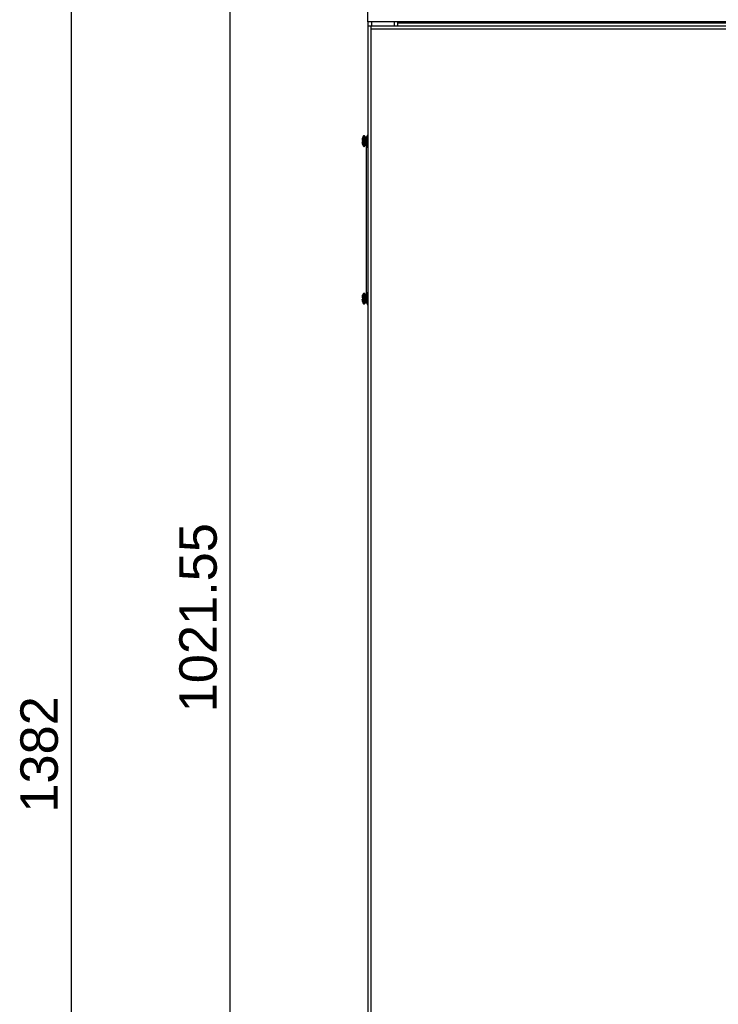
# Model space of a CAD drawing. Header units: millimetres. Extents: x 1117 to 38156, y -1945 to 7303.
# Tile 699 of 831: x 25238 to 25704, y 5204 to 5861. Entities that reach past the tile are written whole.
import ezdxf

# ---------------------------------------------------------------- set-up
doc = ezdxf.new("R2010")
doc.units = ezdxf.units.MM
doc.styles.get("Standard").update_dxf_attribs({"font": 'arial.ttf'})
doc.dimstyles.new('ISO-25', dxfattribs={"dimtxt": 2.5, "dimasz": 2.5, "dimexe": 1.25, "dimexo": 0.625, "dimtad": 1, "dimtxsty": 'Standard', "dimcen": 2.5, "dimadec": 0, "dimazin": 0, "dimtfac": 1, "dimtmove": 0, "dimatfit": 3, "dimfxl": 0, "dimarcsym": 0})

# ---------------------------------------------------------------- blocks, each defined once
blk = doc.blocks.new('*D233')
at = {"color": 0, "linetype": 'Continuous', "lineweight": -2}
for p, q in [((25499.42, 5929.42), (25270.86, 5929.42)), ((25272.11, 5909.42), (25272.11, 4567.42)), ((25469.42, 4547.42), (25270.86, 4547.42))]:
    blk.add_line(p, q, dxfattribs=at)
at = {"color": 0, "linetype": 'Continuous'}
for points in [[(25268.78, 5909.42), (25275.45, 5909.42), (25272.11, 5929.42)], [(25268.78, 4567.42), (25275.45, 4567.42), (25272.11, 4547.42)]]:
    blk.add_solid(points, dxfattribs=at)
at = {"layer": 'Defpoints', "color": 0, "linetype": 'Continuous'}
for p in [(25500.05, 5929.42), (25272.11, 4547.42), (25470.05, 4547.42)]:
    blk.add_point(p, dxfattribs=at)
at = {"color": 0, "linetype": 'Continuous', "insert": (25238.16, 5370.83), "char_height": 25, "width": 61.6875, "attachment_point": 2, "rotation": 90, "line_spacing_factor": 0.9}
blk.add_mtext('1382', dxfattribs=at)
blk = doc.blocks.new('*D237')
at = {"color": 0, "linetype": 'Continuous', "lineweight": -2}
for p, q in [((25572.92, 5914.42), (25376.92, 5914.42)), ((25378.17, 4912.87), (25378.17, 5894.42)), ((25572.92, 4892.87), (25376.92, 4892.87))]:
    blk.add_line(p, q, dxfattribs=at)
at = {"color": 0, "linetype": 'Continuous'}
for points in [[(25374.84, 5894.42), (25381.5, 5894.42), (25378.17, 5914.42)], [(25374.84, 4912.87), (25381.5, 4912.87), (25378.17, 4892.87)]]:
    blk.add_solid(points, dxfattribs=at)
at = {"layer": 'Defpoints', "color": 0, "linetype": 'Continuous'}
for p in [(25378.17, 5914.42), (25573.55, 5914.42), (25573.55, 4892.87)]:
    blk.add_point(p, dxfattribs=at)
at = {"color": 0, "linetype": 'Continuous', "insert": (25344.21, 5462.03), "char_height": 25, "width": 107.9531, "attachment_point": 2, "rotation": 90, "line_spacing_factor": 0.9}
blk.add_mtext('1021.55', dxfattribs=at)

msp = doc.modelspace()

# ---------------------------------------------------------------- linework, layer by layer
at = {"color": 7, "linetype": 'Continuous'}
for p, q in [((25470.049, 5859.422), (25470.049, 5909.422)), ((25470.049, 5859.422), (25470.049, 5856.922)), ((26170.049, 5859.422), (25470.049, 5859.422)), ((25472.549, 5859.422), (25472.549, 5856.922)), ((25487.549, 5859.422), (25487.549, 5856.922)), ((25490.049, 5856.922), (25490.049, 5859.375)), ((25490.049, 5858.922), (26150.049, 5858.922)), ((25470.049, 5856.922), (25470.049, 4938.922)), ((25470.049, 5856.922), (26168.049, 5856.922)), ((25472.049, 5856.922), (25472.049, 4938.922)), ((25472.049, 5854.922), (26170.049, 5854.922)), ((25466.222, 5780.322), (25466.517, 5780.322)), ((25466.222, 5779.522), (25466.517, 5779.522)), ((25466.517, 5782.062), (25466.506, 5782.07)), ((25466.998, 5783.167), (25466.998, 5776.677)), ((25467.434, 5783.422), (25467.434, 5776.422)), ((25467.434, 5783.422), (25467.649, 5783.422)), ((25467.649, 5776.422), (25467.649, 5783.422)), ((25468.149, 5776.922), (25468.149, 5782.922)), ((25468.149, 5781.922), (25468.328, 5781.922)), ((25468.299, 5782.822), (25469.099, 5782.822)), ((25469.176, 5781.922), (25469.649, 5781.922)), ((25469.649, 5783.922), (25469.649, 5775.922)), ((25469.649, 5783.922), (25470.049, 5783.922)), ((25466.506, 5777.774), (25466.517, 5777.782)), ((25467.434, 5776.422), (25467.649, 5776.422)), ((25468.149, 5777.922), (25468.521, 5777.922)), ((25468.599, 5777.022), (25469.399, 5777.022)), ((25468.999, 5777.022), (25468.999, 5677.822)), ((25469.369, 5777.922), (25469.649, 5777.922)), ((25469.649, 5775.922), (25470.049, 5775.922)), ((25466.222, 5675.322), (25466.517, 5675.322)), ((25466.222, 5674.522), (25466.517, 5674.522)), ((25466.517, 5677.062), (25466.506, 5677.07)), ((25466.998, 5678.167), (25466.998, 5671.677)), ((25467.434, 5678.422), (25467.434, 5671.422)), ((25467.434, 5678.422), (25467.649, 5678.422)), ((25467.649, 5671.422), (25467.649, 5678.422)), ((25468.149, 5671.922), (25468.149, 5677.922)), ((25468.149, 5676.922), (25468.328, 5676.922)), ((25468.299, 5677.822), (25469.099, 5677.822)), ((25469.176, 5676.922), (25469.649, 5676.922)), ((25469.649, 5678.922), (25469.649, 5670.922)), ((25469.649, 5678.922), (25470.049, 5678.922)), ((25466.506, 5672.774), (25466.517, 5672.782)), ((25467.434, 5671.422), (25467.649, 5671.422)), ((25468.149, 5672.922), (25468.521, 5672.922)), ((25468.599, 5672.022), (25469.399, 5672.022)), ((25469.369, 5672.922), (25469.649, 5672.922)), ((25469.649, 5670.922), (25470.049, 5670.922))]:
    msp.add_line(p, q, dxfattribs=at)
for centre, radius, start, end in [((25467.938, 5780.463), 1.744, 177.388361, 179.382432), ((25467.45, 5780.469), 1.257, 179.411107, 180.864267), ((25466.941, 5779.388), 0.747, 176.492001, 177.657709), ((25468.472, 5780.441), 2.279, 176.472473, 177.437289), ((25468.979, 5780.409), 2.786, 174.856715, 176.454618), ((25469.411, 5780.371), 3.22, 174.213549, 174.883891), ((25469.764, 5780.334), 3.575, 172.160303, 174.199597), ((25472.774, 5779.922), 6.613, 161.118227, 172.177921), ((25472.774, 5779.922), 6.625, 150.672847, 161.082876), ((25474.424, 5779.922), 7.918, 179.078813, 181.009003), ((25474.418, 5779.922), 7.912, 177.103023, 179.079038), ((25474.418, 5779.922), 7.912, 181.008786, 182.896998), ((25467.434, 5782.922), 0.5, 90, 150.673037), ((25467.649, 5782.922), 0.5, 359.999865, 90), ((25469.749, 5782.422), 0.75, 97.839378, 148.443024), ((25468.249, 5779.393), 2.056, 182.062991, 182.861735), ((25468.823, 5779.424), 2.63, 182.909993, 185.047672), ((25469.365, 5779.469), 3.174, 184.993573, 185.636137), ((25469.746, 5779.508), 3.557, 185.654407, 187.843897), ((25472.774, 5779.922), 6.613, 187.822079, 198.881773), ((25472.774, 5779.922), 6.625, 198.917124, 209.327153), ((25467.434, 5776.922), 0.5, 209.326963, 270), ((25467.649, 5776.922), 0.5, 270, 0.000135), ((25467.938, 5675.463), 1.744, 177.388361, 179.382432), ((25467.45, 5675.469), 1.257, 179.411107, 180.864267), ((25466.941, 5674.388), 0.747, 176.492001, 177.657709), ((25468.472, 5675.441), 2.279, 176.472473, 177.437289), ((25468.979, 5675.409), 2.786, 174.856715, 176.454618), ((25469.411, 5675.371), 3.22, 174.213549, 174.883891), ((25469.764, 5675.334), 3.575, 172.160303, 174.199597), ((25472.774, 5674.922), 6.613, 161.118227, 172.177921), ((25472.774, 5674.922), 6.625, 150.672847, 161.082876), ((25474.424, 5674.922), 7.918, 179.078813, 181.009003), ((25474.418, 5674.922), 7.912, 177.103023, 179.079038), ((25474.418, 5674.922), 7.912, 181.008786, 182.896998), ((25467.434, 5677.922), 0.5, 90, 150.673037), ((25467.649, 5677.922), 0.5, 359.999865, 90), ((25468.249, 5674.393), 2.056, 182.062991, 182.861735), ((25468.823, 5674.424), 2.63, 182.909993, 185.047672), ((25469.365, 5674.469), 3.174, 184.993573, 185.636137), ((25469.746, 5674.508), 3.557, 185.654407, 187.843897), ((25472.774, 5674.922), 6.613, 187.822079, 198.881773), ((25472.774, 5674.922), 6.625, 198.917124, 209.327153), ((25467.434, 5671.922), 0.5, 209.326963, 270), ((25467.649, 5671.922), 0.5, 270, 0.000135), ((25469.749, 5672.422), 0.75, 212.948147, 262.160622)]:
    msp.add_arc(centre, radius, start, end, dxfattribs=at)
for points in [[(25466.196, 5780.403), (25466.195, 5780.419), (25466.194, 5780.434), (25466.194, 5780.45)], [(25466.198, 5780.381), (25466.197, 5780.388), (25466.197, 5780.395), (25466.196, 5780.403)], [(25466.202, 5779.489), (25466.203, 5779.493), (25466.204, 5779.498), (25466.206, 5779.502)], [(25466.196, 5675.403), (25466.195, 5675.419), (25466.194, 5675.434), (25466.194, 5675.45)], [(25466.198, 5675.381), (25466.197, 5675.388), (25466.197, 5675.395), (25466.196, 5675.403)], [(25466.202, 5674.489), (25466.203, 5674.493), (25466.204, 5674.498), (25466.206, 5674.502)]]:
    msp.add_open_spline(points, degree=3, dxfattribs=at)
for points, knots in [([(25466.195, 5779.319), (25466.195, 5779.328), (25466.194, 5779.361), (25466.194, 5779.395), (25466.195, 5779.419)], [0, 0, 0, 0, 0.2751892, 1, 1, 1, 1]), ([(25466.195, 5779.434), (25466.196, 5779.439), (25466.197, 5779.458), (25466.199, 5779.476), (25466.202, 5779.489)], [0, 0, 0, 0, 0.2910364, 1, 1, 1, 1]), ([(25466.204, 5780.347), (25466.204, 5780.35), (25466.201, 5780.361), (25466.199, 5780.372), (25466.198, 5780.381)], [0, 0, 0, 0, 0.2152328, 1, 1, 1, 1]), ([(25466.208, 5780.337), (25466.207, 5780.339), (25466.206, 5780.342), (25466.205, 5780.346), (25466.204, 5780.347)], [0, 0, 0, 0, 0.4734595, 1, 1, 1, 1]), ([(25466.206, 5779.502), (25466.207, 5779.505), (25466.209, 5779.513), (25466.216, 5779.522), (25466.222, 5779.522)], [0, 0, 0, 0, 0.355774, 1, 1, 1, 1]), ([(25466.222, 5780.322), (25466.217, 5780.322), (25466.211, 5780.329), (25466.208, 5780.335), (25466.208, 5780.337)], [0, 0, 0, 0, 0.6597442, 1, 1, 1, 1]), ([(25468.299, 5782.822), (25468.297, 5782.822), (25468.292, 5782.817), (25468.288, 5782.805), (25468.283, 5782.786), (25468.276, 5782.747), (25468.268, 5782.68), (25468.259, 5782.579), (25468.249, 5782.45), (25468.24, 5782.296), (25468.23, 5782.117), (25468.224, 5781.99), (25468.221, 5781.923)], [0, 0, 0, 0, 0.0067227, 0.0201074, 0.0412163, 0.0702299, 0.151947, 0.2647166, 0.4074757, 0.5788072, 0.776985, 1, 1, 1, 1]), ([(25468.299, 5782.022), (25468.295, 5782.022), (25468.288, 5782.013), (25468.283, 5781.995), (25468.276, 5781.964), (25468.272, 5781.94), (25468.27, 5781.926)], [0, 0, 0, 0, 0.0923456, 0.2829727, 0.585098, 1, 1, 1, 1]), ([(25468.376, 5781.923), (25468.373, 5781.99), (25468.367, 5782.117), (25468.357, 5782.296), (25468.348, 5782.45), (25468.338, 5782.579), (25468.329, 5782.68), (25468.321, 5782.747), (25468.314, 5782.786), (25468.309, 5782.805), (25468.305, 5782.817), (25468.301, 5782.822), (25468.299, 5782.822)], [0, 0, 0, 0, 0.2230153, 0.4211932, 0.5925248, 0.7352838, 0.8480533, 0.92977, 0.9587837, 0.9798923, 0.9932772, 1, 1, 1, 1]), ([(25468.328, 5781.926), (25468.326, 5781.94), (25468.322, 5781.964), (25468.314, 5781.995), (25468.309, 5782.013), (25468.302, 5782.022), (25468.299, 5782.022)], [0, 0, 0, 0, 0.4150091, 0.7171835, 0.9077716, 1, 1, 1, 1]), ([(25468.449, 5779.922), (25468.439, 5780.14), (25468.42, 5780.554), (25468.395, 5781.053), (25468.374, 5781.404), (25468.36, 5781.616), (25468.345, 5781.786), (25468.334, 5781.885), (25468.328, 5781.926)], [0, 0, 0, 0, 0.3260678, 0.6197832, 0.7452041, 0.8520472, 0.9376712, 1, 1, 1, 1]), ([(25468.449, 5779.922), (25468.437, 5780.281), (25468.415, 5780.948), (25468.39, 5781.615), (25468.376, 5781.923)], [0, 0, 0, 0, 0.5385126, 1, 1, 1, 1]), ([(25468.521, 5777.922), (25468.507, 5778.23), (25468.482, 5778.896), (25468.46, 5779.563), (25468.449, 5779.922)], [0, 0, 0, 0, 0.4615235, 1, 1, 1, 1]), ([(25469.176, 5781.923), (25469.173, 5781.99), (25469.167, 5782.117), (25469.157, 5782.296), (25469.148, 5782.45), (25469.138, 5782.579), (25469.129, 5782.68), (25469.121, 5782.747), (25469.114, 5782.786), (25469.109, 5782.805), (25469.105, 5782.817), (25469.101, 5782.822), (25469.099, 5782.822)], [0, 0, 0, 0, 0.2230126, 0.4211902, 0.5925225, 0.7352818, 0.8480502, 0.9297646, 0.9587779, 0.9798855, 0.9932717, 1, 1, 1, 1]), ([(25469.249, 5779.922), (25469.237, 5780.281), (25469.215, 5780.948), (25469.19, 5781.615), (25469.176, 5781.923)], [0, 0, 0, 0, 0.5384976, 1, 1, 1, 1]), ([(25469.369, 5777.92), (25469.363, 5777.961), (25469.352, 5778.059), (25469.338, 5778.23), (25469.323, 5778.442), (25469.302, 5778.793), (25469.277, 5779.291), (25469.259, 5779.704), (25469.249, 5779.922)], [0, 0, 0, 0, 0.0625093, 0.1482506, 0.2551504, 0.3805742, 0.6741637, 1, 1, 1, 1]), ([(25469.321, 5777.922), (25469.307, 5778.229), (25469.282, 5778.896), (25469.26, 5779.563), (25469.249, 5779.922)], [0, 0, 0, 0, 0.4615145, 1, 1, 1, 1]), ([(25468.599, 5777.022), (25468.597, 5777.022), (25468.592, 5777.028), (25468.588, 5777.039), (25468.583, 5777.058), (25468.576, 5777.097), (25468.568, 5777.164), (25468.559, 5777.266), (25468.549, 5777.394), (25468.54, 5777.549), (25468.53, 5777.728), (25468.524, 5777.855), (25468.521, 5777.922)], [0, 0, 0, 0, 0.0067213, 0.0201065, 0.0412149, 0.0702304, 0.1519494, 0.2647219, 0.4074838, 0.5788165, 0.7769922, 1, 1, 1, 1]), ([(25469.399, 5777.022), (25469.397, 5777.022), (25469.392, 5777.028), (25469.388, 5777.039), (25469.383, 5777.058), (25469.376, 5777.097), (25469.368, 5777.164), (25469.359, 5777.266), (25469.349, 5777.394), (25469.34, 5777.549), (25469.33, 5777.727), (25469.324, 5777.854), (25469.321, 5777.922)], [0, 0, 0, 0, 0.0067319, 0.0201214, 0.0412315, 0.0702467, 0.151963, 0.2647315, 0.4074895, 0.5788193, 0.776993, 1, 1, 1, 1]), ([(25469.399, 5777.822), (25469.395, 5777.822), (25469.388, 5777.832), (25469.383, 5777.85), (25469.375, 5777.881), (25469.372, 5777.905), (25469.369, 5777.92)], [0, 0, 0, 0, 0.0919445, 0.2825153, 0.5848163, 1, 1, 1, 1]), ([(25469.476, 5777.92), (25469.473, 5777.852), (25469.467, 5777.726), (25469.457, 5777.547), (25469.448, 5777.393), (25469.438, 5777.265), (25469.429, 5777.164), (25469.421, 5777.097), (25469.414, 5777.058), (25469.409, 5777.039), (25469.405, 5777.028), (25469.401, 5777.022), (25469.399, 5777.022)], [0, 0, 0, 0, 0.2230314, 0.4212138, 0.5925407, 0.7352897, 0.8480482, 0.9297565, 0.9587668, 0.979876, 0.9932639, 1, 1, 1, 1]), ([(25469.428, 5777.917), (25469.425, 5777.904), (25469.422, 5777.88), (25469.414, 5777.849), (25469.409, 5777.831), (25469.402, 5777.822), (25469.399, 5777.822)], [0, 0, 0, 0, 0.4148842, 0.716977, 0.9075949, 1, 1, 1, 1]), ([(25466.195, 5674.319), (25466.195, 5674.328), (25466.194, 5674.361), (25466.194, 5674.395), (25466.195, 5674.419)], [0, 0, 0, 0, 0.2751892, 1, 1, 1, 1]), ([(25466.195, 5674.434), (25466.196, 5674.439), (25466.197, 5674.458), (25466.199, 5674.476), (25466.202, 5674.489)], [0, 0, 0, 0, 0.2910364, 1, 1, 1, 1]), ([(25466.204, 5675.347), (25466.204, 5675.35), (25466.201, 5675.361), (25466.199, 5675.372), (25466.198, 5675.381)], [0, 0, 0, 0, 0.2152328, 1, 1, 1, 1]), ([(25466.208, 5675.337), (25466.207, 5675.339), (25466.206, 5675.342), (25466.205, 5675.346), (25466.204, 5675.347)], [0, 0, 0, 0, 0.4734595, 1, 1, 1, 1]), ([(25466.206, 5674.502), (25466.207, 5674.505), (25466.209, 5674.513), (25466.216, 5674.522), (25466.222, 5674.522)], [0, 0, 0, 0, 0.355774, 1, 1, 1, 1]), ([(25466.222, 5675.322), (25466.217, 5675.322), (25466.211, 5675.329), (25466.208, 5675.335), (25466.208, 5675.337)], [0, 0, 0, 0, 0.6597442, 1, 1, 1, 1]), ([(25468.299, 5677.822), (25468.297, 5677.822), (25468.292, 5677.817), (25468.288, 5677.805), (25468.283, 5677.786), (25468.276, 5677.747), (25468.268, 5677.68), (25468.259, 5677.579), (25468.249, 5677.45), (25468.24, 5677.296), (25468.23, 5677.117), (25468.224, 5676.99), (25468.221, 5676.923)], [0, 0, 0, 0, 0.0067227, 0.0201074, 0.0412163, 0.0702299, 0.151947, 0.2647166, 0.4074757, 0.5788072, 0.776985, 1, 1, 1, 1]), ([(25468.299, 5677.022), (25468.295, 5677.022), (25468.288, 5677.013), (25468.283, 5676.995), (25468.276, 5676.964), (25468.272, 5676.94), (25468.27, 5676.926)], [0, 0, 0, 0, 0.0923456, 0.2829727, 0.585098, 1, 1, 1, 1]), ([(25468.376, 5676.923), (25468.373, 5676.99), (25468.367, 5677.117), (25468.357, 5677.296), (25468.348, 5677.45), (25468.338, 5677.579), (25468.329, 5677.68), (25468.321, 5677.747), (25468.314, 5677.786), (25468.309, 5677.805), (25468.305, 5677.817), (25468.301, 5677.822), (25468.299, 5677.822)], [0, 0, 0, 0, 0.2230153, 0.4211932, 0.5925248, 0.7352838, 0.8480533, 0.92977, 0.9587837, 0.9798923, 0.9932772, 1, 1, 1, 1]), ([(25468.328, 5676.926), (25468.326, 5676.94), (25468.322, 5676.964), (25468.314, 5676.995), (25468.309, 5677.013), (25468.302, 5677.022), (25468.299, 5677.022)], [0, 0, 0, 0, 0.4150091, 0.7171835, 0.9077716, 1, 1, 1, 1]), ([(25468.449, 5674.922), (25468.439, 5675.14), (25468.42, 5675.554), (25468.395, 5676.053), (25468.374, 5676.404), (25468.36, 5676.616), (25468.345, 5676.786), (25468.334, 5676.885), (25468.328, 5676.926)], [0, 0, 0, 0, 0.3260678, 0.6197832, 0.7452041, 0.8520472, 0.9376712, 1, 1, 1, 1]), ([(25468.449, 5674.922), (25468.437, 5675.281), (25468.415, 5675.948), (25468.39, 5676.615), (25468.376, 5676.923)], [0, 0, 0, 0, 0.5385126, 1, 1, 1, 1]), ([(25468.521, 5672.922), (25468.507, 5673.23), (25468.482, 5673.896), (25468.46, 5674.563), (25468.449, 5674.922)], [0, 0, 0, 0, 0.4615235, 1, 1, 1, 1]), ([(25469.176, 5676.923), (25469.173, 5676.99), (25469.167, 5677.117), (25469.157, 5677.296), (25469.148, 5677.45), (25469.138, 5677.579), (25469.129, 5677.68), (25469.121, 5677.747), (25469.114, 5677.786), (25469.109, 5677.805), (25469.105, 5677.817), (25469.101, 5677.822), (25469.099, 5677.822)], [0, 0, 0, 0, 0.2230126, 0.4211902, 0.5925225, 0.7352818, 0.8480502, 0.9297646, 0.9587779, 0.9798855, 0.9932717, 1, 1, 1, 1]), ([(25469.249, 5674.922), (25469.237, 5675.281), (25469.215, 5675.948), (25469.19, 5676.615), (25469.176, 5676.923)], [0, 0, 0, 0, 0.5384976, 1, 1, 1, 1]), ([(25469.369, 5672.92), (25469.363, 5672.961), (25469.352, 5673.059), (25469.338, 5673.23), (25469.323, 5673.442), (25469.302, 5673.793), (25469.277, 5674.291), (25469.259, 5674.704), (25469.249, 5674.922)], [0, 0, 0, 0, 0.0625093, 0.1482506, 0.2551504, 0.3805742, 0.6741637, 1, 1, 1, 1]), ([(25469.321, 5672.922), (25469.307, 5673.229), (25469.282, 5673.896), (25469.26, 5674.563), (25469.249, 5674.922)], [0, 0, 0, 0, 0.4615145, 1, 1, 1, 1]), ([(25468.599, 5672.022), (25468.597, 5672.022), (25468.592, 5672.028), (25468.588, 5672.039), (25468.583, 5672.058), (25468.576, 5672.097), (25468.568, 5672.164), (25468.559, 5672.266), (25468.549, 5672.394), (25468.54, 5672.549), (25468.53, 5672.728), (25468.524, 5672.855), (25468.521, 5672.922)], [0, 0, 0, 0, 0.0067213, 0.0201065, 0.0412149, 0.0702304, 0.1519494, 0.2647219, 0.4074838, 0.5788165, 0.7769922, 1, 1, 1, 1]), ([(25469.399, 5672.022), (25469.397, 5672.022), (25469.392, 5672.028), (25469.388, 5672.039), (25469.383, 5672.058), (25469.376, 5672.097), (25469.368, 5672.164), (25469.359, 5672.266), (25469.349, 5672.394), (25469.34, 5672.549), (25469.33, 5672.727), (25469.324, 5672.854), (25469.321, 5672.922)], [0, 0, 0, 0, 0.0067319, 0.0201214, 0.0412315, 0.0702467, 0.151963, 0.2647315, 0.4074895, 0.5788193, 0.776993, 1, 1, 1, 1]), ([(25469.399, 5672.822), (25469.395, 5672.822), (25469.388, 5672.832), (25469.383, 5672.85), (25469.375, 5672.881), (25469.372, 5672.905), (25469.369, 5672.92)], [0, 0, 0, 0, 0.0919445, 0.2825153, 0.5848163, 1, 1, 1, 1]), ([(25469.476, 5672.92), (25469.473, 5672.852), (25469.467, 5672.726), (25469.457, 5672.547), (25469.448, 5672.393), (25469.438, 5672.265), (25469.429, 5672.164), (25469.421, 5672.097), (25469.414, 5672.058), (25469.409, 5672.039), (25469.405, 5672.028), (25469.401, 5672.022), (25469.399, 5672.022)], [0, 0, 0, 0, 0.2230314, 0.4212138, 0.5925407, 0.7352897, 0.8480482, 0.9297565, 0.9587668, 0.979876, 0.9932639, 1, 1, 1, 1]), ([(25469.428, 5672.917), (25469.425, 5672.904), (25469.422, 5672.88), (25469.414, 5672.849), (25469.409, 5672.831), (25469.402, 5672.822), (25469.399, 5672.822)], [0, 0, 0, 0, 0.4148842, 0.716977, 0.9075949, 1, 1, 1, 1])]:
    msp.add_open_spline(points, degree=3, knots=knots, dxfattribs=at)

# ---------------------------------------------------------------- dimensions: what is measured, and where the dimension line sits
at = {"linetype": 'Continuous'}
for base, p1, p2, angle, picture, middle in [((25272.114, 4547.422), (25500.049, 5929.422), (25470.049, 4547.422), 270, '*D233', (25272.114, 5370.831)), ((25378.171, 5914.422), (25573.549, 4892.872), (25573.549, 5914.422), 90, '*D237', (25378.171, 5462.025))]:
    dim = msp.add_linear_dim(base=base, p1=p1, p2=p2, angle=angle, dimstyle='ISO-25', override={"dimtxt": 25, "dimasz": 20, "dimdsep": 46}, dxfattribs=at)
    dim.commit()
    dim.dimension.update_dxf_attribs({"geometry": picture, "text_midpoint": middle, "dimtype": 160})

doc.saveas('drawing.dxf')
